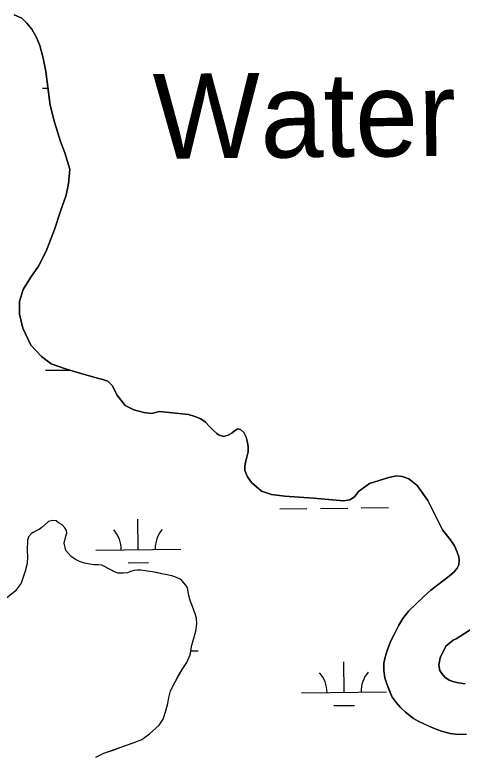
# Model space of a CAD drawing. Extents: x 3734862 to 3772949, y 391520 to 417239.
# Drawn here: x 3752854 to 3753381, y 412566 to 413436 of the extents above; entities that cross this region are included whole.
import ezdxf

# ---------------------------------------------------------------- set-up
doc = ezdxf.new("R2010")
doc.units = 0
for name, color, linetype in [('V-RIVR-IDEN', 7, 'Continuous'), ('V-TOPO-SHOR', 7, 'Continuous'), ('V-WETL-SWMP', 7, 'Continuous')]:
    doc.layers.add(name, color=color, linetype=linetype)

msp = doc.modelspace()

# ---------------------------------------------------------------- linework, layer by layer
at = {"layer": 'V-TOPO-SHOR'}
for points in [[(3753310.28, 412891.66), (3753303.82, 412892.6), (3753294.64, 412890.58), (3753272.01, 412883.4), (3753258.97, 412874.12), (3753254.12, 412867.64), (3753248.67, 412864.28), (3753241.45, 412862.87), (3753228.14, 412864.15), (3753205.84, 412866.16), (3753172.2, 412868.48), (3753156.54, 412870.53), (3753144.78, 412874.56), (3753132.99, 412884.65), (3753128.25, 412891.27), (3753125.27, 412898.88), (3753125.05, 412902.98), (3753125.79, 412908.46), (3753127.52, 412914.53), (3753128.85, 412920.8), (3753129, 412926.66), (3753128.38, 412931.74), (3753126.58, 412938.18), (3753124, 412943.45), (3753120.07, 412947.13), (3753116.74, 412947.9), (3753112.85, 412945.72), (3753109.74, 412942.77), (3753105.65, 412940.59), (3753099.99, 412938.99), (3753093.91, 412940.91), (3753092.15, 412942.26), (3753088.21, 412945.95), (3753083.68, 412950.81), (3753078.76, 412955.86), (3753073.26, 412959.74), (3753066.21, 412962.63), (3753058.76, 412964.73), (3753024.72, 412968.22), (3753015.11, 412966.14), (3753006.09, 412967.26), (3752994.32, 412970.31), (3752984.1, 412975.34), (3752974.23, 412987.82), (3752969.45, 412998.75), (3752963.93, 413004.2), (3752958.04, 413006.12), (3752950.2, 413008.03), (3752938.03, 413011.48), (3752927.04, 413014.54), (3752914.08, 413018.77), (3752897.2, 413024.54), (3752885.78, 413033.08), (3752873.16, 413046.71), (3752863.62, 413066.63), (3752859.99, 413083.07), (3752859.9, 413097.95), (3752864.12, 413112.08), (3752873.03, 413126.64), (3752882.35, 413139.63), (3752891.25, 413157.31), (3752900.88, 413182.84), (3752908.19, 413204.44), (3752914.72, 413223.29), (3752917.38, 413237.02), (3752919.23, 413253.87), (3752913.23, 413273.42), (3752908.05, 413286.71), (3752900.85, 413309.39), (3752896.02, 413329.34), (3752893.14, 413350.48), (3752890.67, 413369.27), (3752887.83, 413384.92), (3752883.81, 413399.78), (3752879.83, 413409.16), (3752874.29, 413418.92), (3752868.36, 413426.32), (3752862.45, 413432.16), (3752853.41, 413436.02)], [(3753386.14, 412588.12), (3753376.36, 412587.66), (3753366.78, 412588.77), (3753356.79, 412591.64), (3753347.38, 412594.91), (3753338.36, 412599.15), (3753329.34, 412603.39), (3753323.65, 412606.48), (3753314.41, 412614.05), (3753308.51, 412619.29), (3753303.2, 412625.12), (3753298.66, 412631.54), (3753295.08, 412639.93), (3753292.1, 412647.14), (3753290.1, 412654.56), (3753288.87, 412663.16), (3753288.82, 412671.56), (3753290.14, 412678.61), (3753292.63, 412686.64), (3753297.06, 412697.82), (3753300.72, 412705.46), (3753306.32, 412716.64), (3753311.16, 412724.3), (3753318.14, 412733.54), (3753326.11, 412740.82), (3753336.21, 412750.66), (3753344.18, 412757.75), (3753355.85, 412766.63), (3753365.58, 412774.12), (3753372, 412779.83), (3753374.91, 412783.76), (3753377.03, 412787.68), (3753377.58, 412792.97), (3753377.17, 412797.07), (3753375.18, 412802.72), (3753371.81, 412809.94), (3753366.87, 412817.53), (3753357.61, 412828.81), (3753340.57, 412863.5), (3753327.94, 412881.21), (3753318.31, 412888.97), (3753310.28, 412891.66)], [(3753059.08, 412751.57), (3753057.66, 412760.34), (3753055.69, 412763.65), (3753050.77, 412769.27), (3753048.81, 412770.82), (3753042.55, 412773.51), (3753039.03, 412774.47), (3753033.36, 412775.8), (3753027.49, 412777.12), (3753022.8, 412778.07), (3753016.55, 412779.4), (3753010.3, 412780.14), (3753002.68, 412781.26), (3752998.58, 412781.43), (3752994.88, 412781.01), (3752990.59, 412779.62), (3752986.89, 412778.23), (3752982.21, 412777.81), (3752975.96, 412777.96), (3752971.66, 412779.3), (3752968.92, 412780.85), (3752964.81, 412782.97), (3752959.91, 412785.67), (3752956.58, 412787.01), (3752952.29, 412787.57), (3752947.21, 412787.73), (3752942.52, 412788.29), (3752936.27, 412789.61), (3752930.4, 412791.72), (3752925.9, 412794.04), (3752920.8, 412797.52), (3752914.51, 412804.31), (3752912.31, 412813.27), (3752914.4, 412821.48), (3752915.55, 412825), (3752915.14, 412828.12), (3752913.36, 412831.04), (3752910.02, 412834.73), (3752905.91, 412837.24), (3752902.96, 412839.56), (3752898.67, 412839.73), (3752893.99, 412838.52), (3752889.92, 412835.18), (3752886.23, 412831.64), (3752883.12, 412829.28), (3752879.43, 412827.5), (3752876.12, 412825.72), (3752873.79, 412824.34), (3752870.49, 412820.61), (3752869.15, 412816.51), (3752868.84, 412804.79), (3752869.28, 412796.99), (3752868.94, 412789.18), (3752866.46, 412779.99), (3752861.87, 412766.1), (3752854.71, 412756.69), (3752836.45, 412742.13)], [(3752949.65, 412560.77), (3752959.18, 412565.51), (3752970.09, 412569.29), (3752981.38, 412573.27), (3752993.84, 412577.64), (3753003.77, 412581.8), (3753012.71, 412588.5), (3753024.16, 412598.52), (3753028.79, 412605.78), (3753032.05, 412615.55), (3753034.34, 412623.96), (3753035.46, 412631.39), (3753037.56, 412639.2), (3753042.57, 412649), (3753046.81, 412656.44), (3753051.25, 412664.27), (3753056.86, 412672.51), (3753060.7, 412681.31), (3753062.58, 412692.84), (3753064.87, 412701.25), (3753067.55, 412709.46), (3753068.67, 412717.86), (3753068.04, 412724.88), (3753066.64, 412729.95), (3753063.66, 412738.32), (3753061.27, 412744.55), (3753059.08, 412751.57)], [(3753393.36, 412712.8), (3753373.93, 412700.38), (3753370.23, 412698.6), (3753361.88, 412691.71), (3753354.95, 412677.81), (3753353.44, 412669.8), (3753354.85, 412662.98), (3753356.82, 412659.67), (3753360.56, 412655.21), (3753365.65, 412651.73), (3753371.13, 412649.61), (3753376.8, 412648.48), (3753384.42, 412647.16)]]:
    msp.add_lwpolyline(points, dxfattribs=at)
at = {"layer": 'V-WETL-SWMP'}
for p, q in [((3752853.41, 413436.02), (3752862.45, 413432.16)), ((3752862.45, 413432.16), (3752868.36, 413426.32)), ((3752868.36, 413426.32), (3752874.29, 413418.92)), ((3752874.29, 413418.92), (3752879.83, 413409.16)), ((3752879.83, 413409.16), (3752883.81, 413399.78)), ((3752883.81, 413399.78), (3752887.83, 413384.92)), ((3752887.83, 413384.92), (3752890.67, 413369.27)), ((3752890.67, 413369.27), (3752896.02, 413329.34)), ((3752887.04, 413349.62), (3752893.29, 413349.69)), ((3752896.02, 413329.34), (3752900.85, 413309.39)), ((3752900.85, 413309.39), (3752908.05, 413286.71)), ((3752908.05, 413286.71), (3752913.23, 413273.42)), ((3752913.23, 413273.42), (3752919.23, 413253.87)), ((3752919.23, 413253.87), (3752917.38, 413237.02)), ((3752917.38, 413237.02), (3752914.73, 413223.29)), ((3752914.73, 413223.29), (3752908.19, 413204.44)), ((3752908.19, 413204.44), (3752900.88, 413182.84)), ((3752900.88, 413182.84), (3752891.25, 413157.31)), ((3752891.25, 413157.31), (3752882.35, 413139.63)), ((3752882.35, 413139.63), (3752873.03, 413126.64)), ((3752873.03, 413126.64), (3752864.12, 413112.08)), ((3752864.12, 413112.08), (3752859.9, 413097.95)), ((3752859.9, 413097.95), (3752859.99, 413083.07)), ((3752859.99, 413083.07), (3752863.62, 413066.63)), ((3752863.62, 413066.63), (3752873.16, 413046.71)), ((3752873.16, 413046.71), (3752885.78, 413033.08)), ((3752885.78, 413033.08), (3752897.2, 413024.54)), ((3752897.2, 413024.54), (3752914.08, 413018.77)), ((3752890.55, 413016.97), (3752918.7, 413017.26)), ((3752914.08, 413018.77), (3752927.04, 413014.54)), ((3752927.04, 413014.54), (3752950.2, 413008.03)), ((3752950.2, 413008.03), (3752958.04, 413006.12)), ((3752958.04, 413006.12), (3752963.93, 413004.2)), ((3752963.93, 413004.2), (3752969.45, 412998.75)), ((3752969.45, 412998.75), (3752974.23, 412987.81)), ((3752974.23, 412987.81), (3752984.1, 412975.34)), ((3752984.1, 412975.34), (3752994.32, 412970.31)), ((3752994.32, 412970.31), (3753006.09, 412967.25)), ((3753006.09, 412967.25), (3753015.11, 412966.14)), ((3753015.11, 412966.14), (3753024.72, 412968.22)), ((3753024.72, 412968.22), (3753058.76, 412964.73)), ((3753058.76, 412964.73), (3753066.21, 412962.63)), ((3753066.21, 412962.63), (3753073.26, 412959.74)), ((3753073.26, 412959.74), (3753078.76, 412955.86)), ((3753078.76, 412955.86), (3753083.68, 412950.81)), ((3753083.68, 412950.81), (3753088.21, 412945.95)), ((3753088.21, 412945.95), (3753092.15, 412942.26)), ((3753109.74, 412942.77), (3753112.85, 412945.72)), ((3753112.85, 412945.72), (3753116.74, 412947.9)), ((3753116.74, 412947.9), (3753120.07, 412947.13)), ((3753120.07, 412947.13), (3753124.01, 412943.45)), ((3753092.15, 412942.26), (3753093.91, 412940.91)), ((3753093.91, 412940.91), (3753099.99, 412938.99)), ((3753099.99, 412938.99), (3753105.65, 412940.59)), ((3753105.65, 412940.59), (3753109.74, 412942.77)), ((3753124.01, 412943.45), (3753126.58, 412938.18)), ((3753126.58, 412938.18), (3753128.38, 412931.74)), ((3753128.38, 412931.74), (3753129, 412926.66)), ((3753128.85, 412920.8), (3753127.52, 412914.53)), ((3753129, 412926.66), (3753128.85, 412920.8)), ((3753127.52, 412914.53), (3753125.8, 412908.46)), ((3753125.8, 412908.46), (3753125.05, 412902.98)), ((3753125.05, 412902.98), (3753125.27, 412898.88)), ((3753125.27, 412898.88), (3753128.25, 412891.27)), ((3753128.25, 412891.27), (3753132.99, 412884.65)), ((3753132.99, 412884.65), (3753144.78, 412874.56)), ((3753272.01, 412883.4), (3753294.64, 412890.58)), ((3753294.64, 412890.58), (3753303.82, 412892.6)), ((3753303.82, 412892.6), (3753310.28, 412891.66)), ((3753310.28, 412891.66), (3753318.31, 412888.97)), ((3753318.31, 412888.97), (3753327.94, 412881.21)), ((3753258.97, 412874.12), (3753272.01, 412883.4)), ((3753327.94, 412881.21), (3753340.57, 412863.5)), ((3753144.78, 412874.56), (3753156.54, 412870.53)), ((3753156.54, 412870.53), (3753172.2, 412868.48)), ((3753172.2, 412868.48), (3753205.84, 412866.16)), ((3753248.67, 412864.28), (3753254.12, 412867.64)), ((3753254.12, 412867.64), (3753258.97, 412874.12)), ((3753205.84, 412866.16), (3753241.45, 412862.87)), ((3753241.45, 412862.87), (3753248.67, 412864.28)), ((3753340.57, 412863.5), (3753357.61, 412828.81)), ((3753166.2, 412853.7), (3753198.2, 412854.03)), ((3753214.2, 412854.2), (3753246.19, 412854.54)), ((3753262.19, 412854.71), (3753294.19, 412855.05)), ((3752999.63, 412805.5), (3752999.25, 412841.5)), ((3752889.92, 412835.18), (3752886.23, 412831.64)), ((3752893.99, 412838.52), (3752889.92, 412835.18)), ((3752898.67, 412839.72), (3752893.99, 412838.52)), ((3752902.96, 412839.56), (3752898.67, 412839.72)), ((3752905.91, 412837.23), (3752902.96, 412839.56)), ((3752910.02, 412834.72), (3752905.91, 412837.23)), ((3752913.36, 412831.04), (3752910.02, 412834.72)), ((3752873.79, 412824.34), (3752870.49, 412820.61)), ((3752876.12, 412825.72), (3752873.79, 412824.34)), ((3752879.43, 412827.5), (3752876.12, 412825.72)), ((3752883.12, 412829.28), (3752879.43, 412827.5)), ((3752886.23, 412831.64), (3752883.12, 412829.28)), ((3752915.14, 412828.12), (3752913.36, 412831.04)), ((3752914.4, 412821.48), (3752915.55, 412825)), ((3752915.55, 412825), (3752915.14, 412828.12)), ((3753357.61, 412828.81), (3753366.87, 412817.53)), ((3752869.15, 412816.5), (3752868.84, 412804.79)), ((3752870.49, 412820.61), (3752869.15, 412816.5)), ((3752912.31, 412813.27), (3752914.4, 412821.48)), ((3753366.87, 412817.53), (3753371.81, 412809.94)), ((3752914.51, 412804.31), (3752912.31, 412813.27)), ((3752949.64, 412804.98), (3753049.63, 412806.03)), ((3753371.81, 412809.94), (3753375.18, 412802.72)), ((3752868.84, 412804.79), (3752869.28, 412796.99)), ((3752920.8, 412797.52), (3752914.51, 412804.31)), ((3752925.9, 412794.04), (3752920.8, 412797.52)), ((3753375.18, 412802.72), (3753377.17, 412797.07)), ((3752868.94, 412789.18), (3752866.46, 412779.99)), ((3752869.28, 412796.99), (3752868.94, 412789.18)), ((3752930.4, 412791.72), (3752925.9, 412794.04)), ((3752936.27, 412789.61), (3752930.4, 412791.72)), ((3752942.52, 412788.29), (3752936.27, 412789.61)), ((3752987.8, 412789.95), (3753011.8, 412790.2)), ((3753377.58, 412792.96), (3753377.03, 412787.68)), ((3753377.17, 412797.07), (3753377.58, 412792.96)), ((3752866.46, 412779.99), (3752861.87, 412766.1)), ((3752947.21, 412787.73), (3752942.52, 412788.29)), ((3752952.29, 412787.57), (3752947.21, 412787.73)), ((3752956.58, 412787.01), (3752952.29, 412787.57)), ((3752959.91, 412785.67), (3752956.58, 412787.01)), ((3752971.66, 412779.3), (3752959.91, 412785.67)), ((3752994.88, 412781.01), (3752990.59, 412779.62)), ((3752998.58, 412781.43), (3752994.88, 412781.01)), ((3753002.68, 412781.26), (3752998.58, 412781.43)), ((3753010.3, 412780.14), (3753002.68, 412781.26)), ((3753016.55, 412779.4), (3753010.3, 412780.14)), ((3753374.91, 412783.76), (3753372, 412779.83)), ((3753377.03, 412787.68), (3753374.91, 412783.76)), ((3752975.96, 412777.96), (3752971.66, 412779.3)), ((3752982.21, 412777.81), (3752975.96, 412777.96)), ((3752986.89, 412778.23), (3752982.21, 412777.81)), ((3752990.59, 412779.62), (3752986.89, 412778.23)), ((3753027.49, 412777.12), (3753016.55, 412779.4)), ((3753039.03, 412774.47), (3753027.49, 412777.12)), ((3753042.55, 412773.51), (3753039.03, 412774.47)), ((3753048.81, 412770.82), (3753042.55, 412773.51)), ((3753365.58, 412774.12), (3753344.18, 412757.75)), ((3753372, 412779.83), (3753365.58, 412774.12)), ((3752861.87, 412766.1), (3752854.71, 412756.69)), ((3753050.77, 412769.27), (3753048.81, 412770.82)), ((3753055.69, 412763.64), (3753050.77, 412769.27)), ((3753057.66, 412760.34), (3753055.69, 412763.64)), ((3752854.71, 412756.69), (3752836.45, 412742.13)), ((3753059.08, 412751.56), (3753057.66, 412760.34)), ((3753344.18, 412757.75), (3753336.21, 412750.66)), ((3753061.27, 412744.55), (3753059.08, 412751.56)), ((3753336.21, 412750.66), (3753326.11, 412740.82)), ((3753063.66, 412738.32), (3753061.27, 412744.55)), ((3753066.64, 412729.95), (3753063.66, 412738.32)), ((3753326.11, 412740.82), (3753318.14, 412733.54)), ((3753068.04, 412724.88), (3753066.64, 412729.95)), ((3753318.14, 412733.54), (3753311.16, 412724.3)), ((3753068.67, 412717.86), (3753068.04, 412724.88)), ((3753311.16, 412724.3), (3753306.32, 412716.64)), ((3753067.55, 412709.46), (3753068.67, 412717.86)), ((3753306.32, 412716.64), (3753300.72, 412705.46)), ((3753064.87, 412701.25), (3753067.55, 412709.46)), ((3753300.72, 412705.46), (3753297.06, 412697.82)), ((3753060.7, 412681.31), (3753062.58, 412692.84)), ((3753062.58, 412692.84), (3753064.87, 412701.25)), ((3753297.06, 412697.82), (3753292.63, 412686.64)), ((3753061.48, 412686.08), (3753070.06, 412686.17)), ((3753292.63, 412686.64), (3753290.14, 412678.61)), ((3753056.86, 412672.51), (3753060.7, 412681.31)), ((3753290.14, 412678.61), (3753288.82, 412671.56)), ((3753051.25, 412664.27), (3753056.86, 412672.51)), ((3753241.9, 412637.24), (3753241.52, 412673.24)), ((3753288.82, 412671.56), (3753288.87, 412663.16)), ((3753042.57, 412648.99), (3753051.25, 412664.27)), ((3753288.87, 412663.16), (3753290.1, 412654.56)), ((3753290.1, 412654.56), (3753292.1, 412647.14)), ((3753037.56, 412639.2), (3753042.57, 412648.99)), ((3753292.1, 412647.14), (3753298.66, 412631.54)), ((3753035.46, 412631.38), (3753037.56, 412639.2)), ((3753191.9, 412636.71), (3753291.89, 412637.77)), ((3753032.05, 412615.55), (3753034.34, 412623.96)), ((3753034.34, 412623.96), (3753035.46, 412631.38)), ((3753298.66, 412631.54), (3753303.2, 412625.12)), ((3753303.2, 412625.12), (3753308.51, 412619.29)), ((3753028.79, 412605.77), (3753032.05, 412615.55)), ((3753230.06, 412621.68), (3753254.06, 412621.94)), ((3753308.51, 412619.29), (3753314.41, 412614.05)), ((3753024.16, 412598.52), (3753028.79, 412605.77)), ((3753314.41, 412614.05), (3753323.65, 412606.48)), ((3753323.65, 412606.48), (3753329.34, 412603.39)), ((3753012.71, 412588.5), (3753024.16, 412598.52)), ((3753329.34, 412603.39), (3753347.38, 412594.91)), ((3753003.77, 412581.8), (3753012.71, 412588.5)), ((3753347.38, 412594.91), (3753356.79, 412591.64)), ((3753356.79, 412591.64), (3753366.78, 412588.77)), ((3753366.78, 412588.77), (3753376.37, 412587.66)), ((3752993.84, 412577.64), (3753003.77, 412581.8)), ((3753376.37, 412587.66), (3753386.14, 412588.12)), ((3752959.18, 412565.51), (3752993.84, 412577.64))]:
    msp.add_line(p, q, dxfattribs=at)
msp.add_lwpolyline([(3753384.42, 412647.16), (3753376.8, 412648.48), (3753371.13, 412649.61), (3753365.65, 412651.73), (3753360.56, 412655.21), (3753356.82, 412659.67), (3753354.85, 412662.98), (3753353.44, 412669.8), (3753354.95, 412677.81), (3753361.88, 412691.71), (3753370.23, 412698.6), (3753373.93, 412700.38), (3753393.37, 412712.8)], dxfattribs=at)
for centre, start, end in [((3752944.39, 412805.39), 359.83336, 41.37702), ((3753054.87, 412806.56), 139.83336, 181.37702), ((3753186.65, 412637.13), 359.83336, 41.37702), ((3753297.13, 412638.3), 139.83336, 181.37702)]:
    msp.add_arc(centre, 35.25, start, end, dxfattribs=at)

# ---------------------------------------------------------------- texts
at = {"layer": 'V-RIVR-IDEN'}
msp.add_text('Water', height=100, rotation=0.6, dxfattribs=at).set_placement((3753017.47, 413266.16))

doc.saveas('drawing.dxf')
